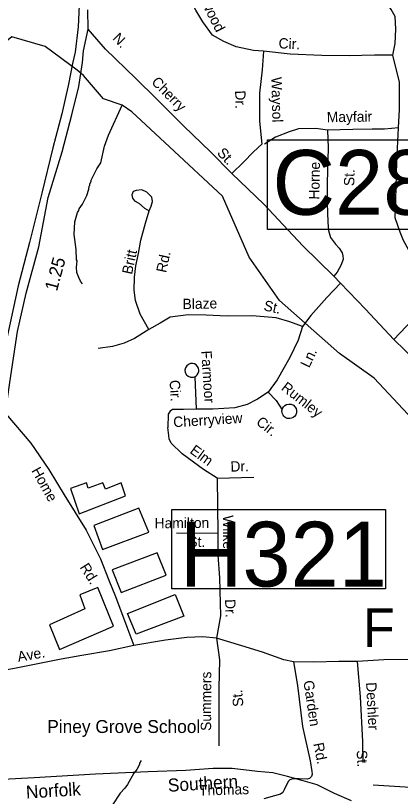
# Model space of a CAD drawing. Extents: x 1551653 to 1702041, y 811336 to 920032.
# Drawn here: x 1622680 to 1625117, y 877057 to 881998 of the extents above; entities that cross this region are included whole.
import ezdxf

# ---------------------------------------------------------------- set-up
doc = ezdxf.new("R2010")
doc.units = 0
for name, color, linetype in [('Old_Level_10', 7, 'Continuous'), ('Old_Level_14', 7, 'Continuous'), ('Old_Level_17', 7, 'Continuous'), ('Old_Level_22', 7, 'Continuous'), ('Old_Level_31', 7, 'Continuous'), ('Old_Level_32', 7, 'Continuous'), ('Old_Level_35', 7, 'Continuous'), ('Old_Level_41', 7, 'Continuous'), ('Old_Level_44', 7, 'Continuous'), ('Old_Level_59', 7, 'Continuous'), ('Old_Level_62', 7, 'Continuous')]:
    doc.layers.add(name, color=color, linetype=linetype)

msp = doc.modelspace()

# ---------------------------------------------------------------- linework, layer by layer
at = {"layer": 'Old_Level_31'}
for points in [[(1624275.631, 881212.624), (1625621.139, 881212.624), (1625621.139, 880644.346), (1624275.631, 880644.346), (1624275.631, 881212.624)], [(1623669.925, 878871.372), (1625021.668, 878871.372), (1625021.668, 878369.635), (1623669.925, 878369.635), (1623669.925, 878871.372)]]:
    msp.add_lwpolyline(points, dxfattribs=at)
at = {"layer": 'Old_Level_32'}
for points in [[(1623082.735, 882063.971), (1623075.362, 881926.759), (1623056.124, 881767.792), (1623039.967, 881694.526), (1623013.829, 881564.542), (1622972.122, 881377.079), (1622915.527, 881160.554), (1622845.616, 880874.074), (1622768.267, 880561.867), (1622695.805, 880287.79), (1622627.192, 879976.615), (1622577.673, 879735.889), (1622547.019, 879478.643), (1622522.586, 879225.547), (1622497.812, 878899.134), (1622470.081, 878621.65), (1622442.349, 878349.717), (1622431.257, 878066.684), (1622418.929, 877824.727)], [(1622488.165, 877837.336), (1622509.401, 878152.632), (1622523.439, 878362.483), (1622542.334, 878559.274), (1622557.635, 878881.643), (1622585.367, 879209.073), (1622614.284, 879470.75), (1622642.015, 879676.087), (1622691.931, 879997.968), (1622747.03, 880241.461), (1622826.492, 880535.237), (1622885.565, 880847.424), (1622973.621, 881135.155), (1623036.561, 881369.61), (1623079.839, 881549.492), (1623103.272, 881702.205), (1623110.358, 881774.872), (1623139.467, 881912.578), (1623136.297, 882034.478)]]:
    msp.add_lwpolyline(points, dxfattribs=at)
at = {"layer": 'Old_Level_35'}
for p, q in [((1624736.376, 880305.096), (1624696.092, 880349.25)), ((1623815.404, 879713.006), (1623824.085, 879507.446)), ((1623955.302, 879070.916), (1624189.144, 879076.172)), ((1623959.403, 878721.025), (1623699.473, 878721.901)), ((1625213.573, 877111.315), (1624945.027, 877128.261))]:
    msp.add_line(p, q, dxfattribs=at)
for points in [[(1625068.994, 881748.757), (1625084.59, 881821.596), (1625087.189, 881912.644), (1625083.066, 881993.151), (1625057.551, 882037.495), (1625017.224, 882099.326), (1624962.416, 882159.776), (1624897.649, 882211.186), (1624824.864, 882271.017), (1624765.077, 882312.64), (1624694.893, 882356.863), (1624573.242, 882414.395), (1624415.72, 882452.213), (1624284.181, 882492.135)], [(1624250.285, 881772.459), (1624185.298, 881777.662), (1624076.975, 881800.128), (1623999.439, 881835.122), (1623926.392, 881874.362), (1623865.477, 881959.047), (1623820.165, 882033.61), (1623745.903, 882180.408), (1623669.23, 882297.232)], [(1624048.526, 880998.818), (1623914.244, 881135.119), (1623744.204, 881298.72), (1623572.232, 881472.512), (1623440.894, 881600.459), (1623249.063, 881786.674), (1623139.467, 881912.577)], [(1624250.285, 881772.459), (1624240.382, 881656.039), (1624224.786, 881507.76), (1624224.786, 881330.866), (1624238.283, 881184.778)], [(1625068.994, 881748.757), (1624952.019, 881748.757), (1624793.007, 881742.828), (1624618.949, 881744.96), (1624419.248, 881754.249), (1624250.285, 881772.459)], [(1625105.146, 881287.083), (1625110.504, 881403.044), (1625110.435, 881576.948), (1625068.994, 881748.757)], [(1624655.229, 881274.209), (1624581.367, 881283.117), (1624471.489, 881282.346), (1624411.263, 881263.156), (1624324.901, 881228.09), (1624256.585, 881184.849)], [(1624655.229, 881274.209), (1624658.159, 881162.283), (1624653.651, 880940.443), (1624652.211, 880810.398), (1624656.777, 880690.434), (1624660.324, 880638.331), (1624673.834, 880594.23), (1624705.196, 880551.97), (1624728.877, 880525.674), (1624748.713, 880497.452), (1624753.126, 880478.151), (1624754.103, 880457.321), (1624742.161, 880421.14), (1624715.186, 880373.86), (1624696.092, 880349.25)], [(1625105.146, 881287.083), (1625015.153, 881280.108), (1624937.089, 881279.091), (1624815.163, 881276.365), (1624655.229, 881274.209)], [(1625402.688, 880269.441), (1625357.884, 880308.75), (1625243.338, 880415.763), (1625170.507, 880514.699), (1625137.311, 880575.011), (1625115.759, 880627.278), (1625084.365, 880717.566), (1625088.193, 880832.301), (1625094.866, 881072.307), (1625105.146, 881287.083)], [(1624238.283, 881184.778), (1624185.689, 881135.691), (1624123.34, 881069.848), (1624048.526, 880998.818)], [(1624696.092, 880349.25), (1624498.505, 880541.224), (1624251.464, 880804.03), (1624048.526, 880998.818)], [(1623524.805, 880763.458), (1623539.018, 880793.189), (1623547.387, 880821.033), (1623541.758, 880849.166), (1623509.996, 880881.63), (1623478.267, 880895.882), (1623444.176, 880892.372), (1623424.209, 880884.573), (1623415.997, 880864.527), (1623419.753, 880842.638), (1623433.431, 880826.352), (1623459.317, 880810.216), (1623494.917, 880779.675), (1623524.805, 880763.458)], [(1623522.887, 880011.688), (1623469.174, 880109.594), (1623438.481, 880195.983), (1623430.808, 880261.254), (1623432.726, 880341.883), (1623441.929, 880414.43), (1623458.72, 880492.333), (1623472.68, 880577.299), (1623501.883, 880684.97), (1623524.805, 880763.458)], [(1624736.376, 880305.096), (1624649.874, 880214.512), (1624548.686, 880099.699), (1624495.848, 880031.401)], [(1625075.317, 879948.772), (1624895.596, 880139.999), (1624736.376, 880305.096)], [(1625402.688, 880269.441), (1625359.226, 880223.296), (1625256.471, 880130.812), (1625153.568, 880030.041), (1625075.317, 879948.772)], [(1624495.848, 880031.401), (1624415.479, 880059.7), (1624329.155, 880084.657), (1624177.041, 880098.12), (1624019.087, 880096.669), (1623885.768, 880102.471), (1623772.736, 880103.921), (1623658.256, 880089.417), (1623595.782, 880052.003), (1623522.887, 880011.688)], [(1623522.887, 880011.688), (1623432.726, 879954.096), (1623367.503, 879925.299), (1623294.29, 879903.268), (1623202.213, 879892.329)], [(1624495.848, 880031.401), (1624469.32, 879944.623), (1624417.239, 879834.605), (1624336.223, 879692.74), (1624278.354, 879614.569)], [(1625829.052, 879153.528), (1625711.893, 879300.47), (1625573.774, 879448.29), (1625454.839, 879574.992), (1625284.412, 879745.28), (1625075.317, 879948.772)], [(1623796.91, 879708.981), (1623806.336, 879709.991), (1623815.404, 879713.006), (1623823.721, 879718.643), (1623830.253, 879724.913), (1623836.451, 879734.394), (1623839.269, 879745.142), (1623839.856, 879754.335), (1623837.708, 879766.786), (1623832.524, 879777.498), (1623822.921, 879787.498), (1623811.635, 879793.531), (1623800.48, 879795.959), (1623786.861, 879795.437), (1623773.748, 879790.3), (1623763.16, 879781.31), (1623755.286, 879768.062), (1623752.403, 879754.112), (1623754.506, 879739.46), (1623761.431, 879725.71), (1623772.232, 879715.687), (1623786.323, 879709.798), (1623796.91, 879708.981)], [(1624278.354, 879614.569), (1624211.805, 879571.141), (1624145.256, 879536.398), (1624067.133, 879516.132), (1623928.249, 879507.446), (1623824.085, 879507.446)], [(1624278.354, 879614.569), (1624330.436, 879562.456), (1624368.09, 879504.015)], [(1623824.085, 879507.446), (1623743.877, 879506.2), (1623696.81, 879506.2), (1623674.147, 879504.455), (1623658.458, 879495.734), (1623646.256, 879476.547), (1623642.769, 879391.076)], [(1624368.09, 879504.015), (1624370.652, 879511.968), (1624376.252, 879521.659), (1624384.425, 879529.897), (1624394.966, 879536.489), (1624410.042, 879539.783), (1624424.425, 879538.69), (1624439.1, 879531.987), (1624449.113, 879522.581), (1624456.275, 879510.626), (1624459.385, 879496.354), (1624458.746, 879484.563), (1624453.887, 879471.853), (1624446.675, 879461.594), (1624437.519, 879454.176), (1624427.013, 879449.386), (1624417.374, 879447.578), (1624408.568, 879447.558), (1624400.396, 879449.127), (1624392.053, 879452.296), (1624384.937, 879456.643), (1624378.851, 879462.371), (1624373.792, 879469.478), (1624369.549, 879477.368), (1624367.135, 879486.623), (1624366.754, 879497.437), (1624368.09, 879504.015)], [(1622616.93, 879478.601), (1622776.525, 879292.376), (1622889.697, 879125.42), (1622987.317, 878964.945), (1623126.776, 878741.675), (1623217.423, 878560.268), (1623270.007, 878424.613), (1623313.025, 878321.307), (1623383.575, 878130.191), (1623428.314, 878011.388)], [(1623955.302, 879070.916), (1623869.971, 879125.88), (1623735.116, 879225.476), (1623665.432, 879291.652), (1623651.486, 879319.561), (1623649.742, 879340.492), (1623642.769, 879391.076)], [(1623955.302, 879070.916), (1623957.333, 878894.972), (1623959.403, 878721.025)], [(1623959.403, 878721.025), (1623959.8, 878582.935), (1623970.286, 878439.038), (1623977.615, 878198.946), (1623951.765, 878057.608)], [(1623951.765, 878057.608), (1623865.878, 878066.081), (1623764.266, 878061.239), (1623627.919, 878045.824), (1623428.314, 878011.388)], [(1623428.314, 878011.388), (1623275.169, 877978.675), (1623099.655, 877947.683), (1622967.159, 877925.3), (1622682.379, 877868.482), (1622451.417, 877826.685)], [(1624439.261, 877907.518), (1624378.778, 877920.832), (1624243.295, 877970.459), (1624112.651, 878010.402), (1623951.765, 878057.608)], [(1623951.765, 878057.608), (1623970.575, 877921.125), (1623966.516, 877741.103), (1623966.257, 877531.182), (1623966.533, 877377.284)], [(1625178.372, 877923.254), (1625012.041, 877920.832), (1624843.897, 877911.15)], [(1624439.261, 877907.518), (1624464.337, 877757.605), (1624497.509, 877499.181), (1624545.101, 877280.684), (1624556.144, 877213.42), (1624558.198, 877196.366), (1624553.917, 877182.646), (1624541.84, 877169.283), (1624526.955, 877165.585), (1624475.767, 877167.623), (1624443.953, 877167.869), (1624428.32, 877166.586), (1624415.823, 877162.239), (1624407.244, 877153.607), (1624393.484, 877126.471), (1624381.115, 877098.706), (1624371.555, 877081.288), (1624356.739, 877070.983), (1624318.681, 877059.349), (1624252.49, 877042.082)], [(1624843.897, 877911.15), (1624726.559, 877911.15), (1624568.092, 877906.308), (1624439.261, 877907.518)], [(1624843.897, 877911.15), (1624861.328, 877686.903), (1624876.213, 877404.837), (1624878.693, 877270.907)]]:
    msp.add_lwpolyline(points, dxfattribs=at)
at = {"layer": 'Old_Level_41'}
for points in [[(1623082.431, 878845.874), (1623376.005, 878958.06), (1623348.718, 879040.579), (1623247.9, 879000.798), (1623231.887, 879040.865), (1623139.125, 879006.681), (1623127.802, 879040.865), (1623026.385, 879006.14), (1623082.431, 878845.874)], [(1623230.853, 878618.831), (1623524.428, 878728.346), (1623460.376, 878880.598), (1623174.808, 878771.083), (1623230.853, 878618.831)], [(1623347.249, 878348.014), (1623632.817, 878457.529), (1623576.771, 878599.098), (1623291.204, 878489.583), (1623347.249, 878348.014)], [(1622958.028, 877986.817), (1623299.643, 878133.727), (1623200.895, 878379.468), (1623086.133, 878331.389), (1623118.16, 878243.242), (1622895.039, 878141.647), (1622958.028, 877986.817)], [(1623389.264, 878213.954), (1623690.845, 878334.153), (1623744.222, 878197.927), (1623442.641, 878083.07), (1623389.264, 878213.954)]]:
    msp.add_lwpolyline(points, dxfattribs=at)
at = {"layer": 'Old_Level_44'}
msp.add_lwpolyline([(1624806.297, 877029.439), (1624698.414, 877074.069), (1624590.532, 877128.776), (1624501.348, 877156.13), (1624401.143, 877181.959), (1624309.083, 877206.433), (1624211.269, 877215.072), (1624051.602, 877233.787), (1623930.773, 877232.348), (1623757.07, 877220.822), (1623518.691, 877212.155), (1623185.714, 877198.1), (1622797.611, 877174.567), (1622438.978, 877155.287), (1622404.612, 877154.112), (1622372.675, 877149.753), (1622205.801, 877140.065), (1621918.961, 877124.302), (1621508.902, 877087.999), (1621181.725, 877070.145), (1620811.749, 877052.245)], dxfattribs=at)
at = {"layer": 'Old_Level_59'}
for points in [[(1623989.775, 880856.448), (1623655.06, 881167.774), (1623415.774, 881389.908), (1623354.916, 881430.515), (1623236.583, 881471.123), (1623109.691, 881619.619), (1623069.12, 881653.459), (1622866.263, 881802.354), (1622656.644, 881863.265), (1622504.501, 881741.442), (1622352.358, 881677.147), (1622095.405, 881271.071), (1621906.072, 881206.776), (1621693.072, 881159.4), (1621365.119, 881227.079)], [(1626113.874, 877595.953), (1626107.825, 877763.48), (1625969.825, 878042.044), (1625923.791, 878292.412), (1625929.84, 878748.653), (1625789.789, 878918.949), (1625163.868, 879476.588), (1624949.966, 879704.214), (1624730.204, 879859.876), (1624351.537, 880194.89), (1624158.822, 880468.991), (1623989.775, 880856.448)]]:
    msp.add_lwpolyline(points, dxfattribs=at)
at = {"layer": 'Old_Level_62'}
for points in [[(1623102.377, 880300.692), (1623090.689, 880316.891), (1623079.103, 880341.088), (1623067.62, 880373.281), (1623066.083, 880405.269), (1623068.748, 880445.254), (1623064.852, 880453.251), (1623063.93, 880517.33), (1623051.421, 880613.499), (1623054.702, 880693.47), (1623071.619, 880751.192), (1623079.821, 880765.033), (1623081.974, 880774.978), (1623102.479, 880804.608), (1623131.392, 880860.177), (1623144.002, 880899.957), (1623146.258, 880917.899), (1623150.359, 880923.846), (1623150.564, 880933.791), (1623158.766, 880947.632), (1623158.869, 880957.679), (1623194.035, 881029.037), (1623218.641, 881066.664), (1623242.325, 881172.266), (1623267.444, 881241.779), (1623354.916, 881430.515)], [(1623473.931, 877282.736), (1623463.679, 877266.844), (1623463.474, 877258.847), (1623447.069, 877227.167), (1623428.615, 877203.483), (1623387.502, 877132.228), (1623371.2, 877108.441), (1623342.698, 877076.966), (1623289.384, 876997.816)]]:
    msp.add_lwpolyline(points, dxfattribs=at)

# ---------------------------------------------------------------- texts
at = {"layer": 'Old_Level_10'}
for s, rotation, p in [('Beechwood', 296.833839, (1623744.342, 882296.437)), ('N.', 313.750172, (1623289.328, 881851.169)), ('Cir.', 357.284267, (1624343.849, 881791.318)), ('Cherry', 314.698272, (1623535.532, 881572.849)), ('Waysol', 271.369258, (1624299.392, 881609.265)), ('Dr.', 271.369258, (1624069.671, 881524.013)), ('Mayfair', 0.772156, (1624650.554, 881323.317)), ('St.', 313.756517, (1623951.171, 881124.972)), ('Horne', 88.835892, (1624603.019, 880833.218)), ('St.', 88.835892, (1624824.402, 880918.562)), ('Britt', 77.836544, (1623416.391, 880356.489)), ('Rd.', 77.836544, (1623633.09, 880367.19)), ('Blaze', 1.386311, (1623737.716, 880140.044)), ('St.', 346.836419, (1624246.277, 880134.171)), ('Farmoor', 273.585042, (1623855.355, 879875.98)), ('Ln.', 64.653486, (1624539.033, 879764.522)), ('Cir.', 273.585042, (1623654.395, 879690.226)), ('Rumley', 321.911975, (1624357.022, 879633.8)), ('Cherryview', 3.576347, (1623679.969, 879392.896)), ('Cir.', 321.911975, (1624197.865, 879415.494)), ('Elm', 323.552603, (1623778.194, 879233.897)), ('Dr.', 1.287581, (1624040.907, 879111.833)), ('Home', 299.261558, (1622777.327, 879118.264)), ('Hamilton', 0.387089, (1623559.978, 878753.234)), ('Wilkes', 270.164714, (1623992.774, 878836.146)), ('St.', 359.806911, (1623773.328, 878635.519)), ('Rd.', 302.227403, (1623083.674, 878506.967)), ('Dr.', 272.1303, (1624005.818, 878303.851)), ('Ave.', 9.867008, (1622697.112, 877907.663)), ('Summers', 89.929258, (1623917.97, 877470.928)), ('Garden', 278.577703, (1624501.823, 877785.886)), ('Deshler', 273.020797, (1624899.047, 877777.538)), ('St.', 94.716772, (1624122.702, 877626.501)), ('Rd.', 281.445417, (1624564.481, 877390.189)), ('St.', 273.020797, (1624839.519, 877347.714)), ('Thomas', 1.749772, (1623842.303, 877061.391))]:
    msp.add_text(s, height=65.6167, rotation=rotation, dxfattribs=at).set_placement(p)
at = {"layer": 'Old_Level_14'}
for s, rotation, p in [('Southern', 3.321092, (1623646.037, 877085.636)), ('Norfolk', 3.477667, (1622747.532, 877042.636))]:
    msp.add_text(s, height=82.0208, rotation=rotation, dxfattribs=at).set_placement(p)
at = {"layer": 'Old_Level_17'}
msp.add_text('1.25', height=82.0208, rotation=74.864592, dxfattribs=at).set_placement((1622941.608, 880249.798))
at = {"layer": 'Old_Level_22'}
msp.add_text('F', height=246.062, rotation=0.000017, dxfattribs=at).set_placement((1624879.689, 878001.547))
msp.add_text('Piney Grove School', height=82.02083, dxfattribs=at).set_placement((1622880.002, 877457.831))
at = {"layer": 'Old_Level_31'}
for s, p in [('C281', (1624306.634, 880737.511)), ('H321', (1623720.165, 878384.75))]:
    msp.add_text(s, height=410.1042, dxfattribs=at).set_placement(p)

doc.saveas('drawing.dxf')
